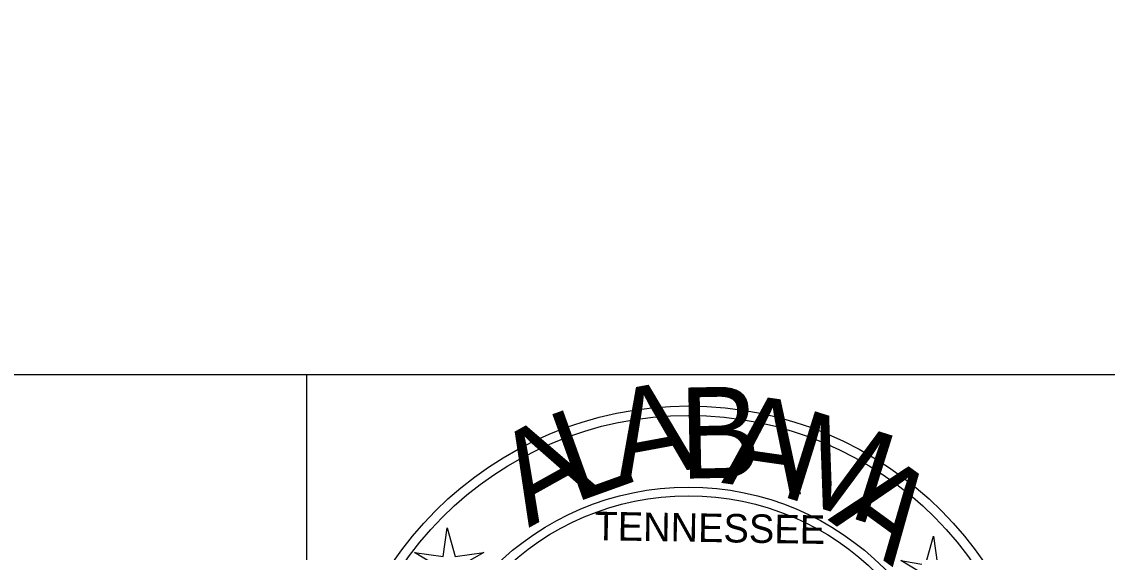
# Model space of a CAD drawing. Extents: x 1797809 to 2198143, y 249608 to 1237864.
# Drawn here: x 2195726.67 to 2195740.63, y 1237130.76 to 1237137.58 of the extents above; entities that cross this region are included whole.
import ezdxf

# ---------------------------------------------------------------- set-up
doc = ezdxf.new("R2010")
doc.units = 0
for name, color, linetype in [('GSBWFILL', 7, 'Continuous'), ('GSCOLORFILL', 7, 'Continuous'), ('Level 45', 7, 'Continuous')]:
    doc.layers.add(name, color=color, linetype=linetype)

msp = doc.modelspace()

# ---------------------------------------------------------------- linework, layer by layer
at = {"layer": 'GSBWFILL'}
for points in [[(2195732.139, 1237131.077), (2195732.244, 1237130.71), (2195732.612, 1237130.762), (2195732.244, 1237130.552), (2195732.402, 1237130.237), (2195732.139, 1237130.499), (2195731.876, 1237130.237), (2195731.982, 1237130.604), (2195731.719, 1237130.762), (2195732.087, 1237130.71)], [(2195732.139, 1237131.077), (2195732.244, 1237130.71), (2195732.612, 1237130.762), (2195732.244, 1237130.552), (2195732.402, 1237130.237), (2195732.139, 1237130.499), (2195731.876, 1237130.237), (2195731.982, 1237130.604), (2195731.719, 1237130.762), (2195732.087, 1237130.71)], [(2195732.139, 1237131.077), (2195732.244, 1237130.71), (2195732.612, 1237130.762), (2195732.244, 1237130.552), (2195732.402, 1237130.237), (2195732.139, 1237130.499), (2195731.876, 1237130.237), (2195731.982, 1237130.604), (2195731.719, 1237130.762), (2195732.087, 1237130.71)], [(2195738.393, 1237130.972), (2195738.446, 1237130.604), (2195738.813, 1237130.657), (2195738.498, 1237130.447), (2195738.656, 1237130.131), (2195738.34, 1237130.394), (2195738.13, 1237130.131), (2195738.235, 1237130.499), (2195737.973, 1237130.657), (2195738.288, 1237130.604)], [(2195738.393, 1237130.972), (2195738.446, 1237130.604), (2195738.813, 1237130.657), (2195738.498, 1237130.447), (2195738.656, 1237130.131), (2195738.34, 1237130.394), (2195738.13, 1237130.131), (2195738.235, 1237130.499), (2195737.973, 1237130.657), (2195738.288, 1237130.604)], [(2195738.393, 1237130.972), (2195738.446, 1237130.604), (2195738.813, 1237130.657), (2195738.498, 1237130.447), (2195738.656, 1237130.131), (2195738.34, 1237130.394), (2195738.13, 1237130.131), (2195738.235, 1237130.499), (2195737.973, 1237130.657), (2195738.288, 1237130.604)]]:
    msp.add_lwpolyline(points, close=True, dxfattribs=at)
for radius in [4.599, 4.599, 4.599, 4.478, 4.478, 4.478, 3.556, 3.556, 3.556, 3.444, 3.444, 3.444]:
    msp.add_circle((2195735.243, 1237128.045), radius, dxfattribs=at)
at = {"layer": 'GSCOLORFILL'}
msp.add_line((2195730.334, 1237123.036), (2195730.334, 1237133.046), dxfattribs=at)
at = {"layer": 'Level 45'}
msp.add_lwpolyline([(2195574.707, 1237133.046), (2195874.707, 1237133.046), (2195874.707, 1237323.046), (2195574.707, 1237323.046)], close=True, dxfattribs=at)

# ---------------------------------------------------------------- texts
at = {"layer": 'GSBWFILL'}
for s, height, rotation, p in [('A', 1.17, 10.4972, (2195734.346, 1237131.656)), ('A', 1.17, 10.4972, (2195734.346, 1237131.656)), ('A', 1.17, 10.4972, (2195734.346, 1237131.656)), ('B', 1.17, 1.1955, (2195735.135, 1237131.708)), ('B', 1.17, 1.1955, (2195735.135, 1237131.708)), ('B', 1.17, 1.1955, (2195735.135, 1237131.708)), ('A', 1.17, 351.8938, (2195735.66, 1237131.656)), ('A', 1.17, 351.8938, (2195735.66, 1237131.656)), ('A', 1.17, 351.8938, (2195735.66, 1237131.656)), ('L', 1.17, 19.7988, (2195733.768, 1237131.393)), ('L', 1.17, 19.7988, (2195733.768, 1237131.393)), ('L', 1.17, 19.7988, (2195733.768, 1237131.393)), ('M', 1.17, 342.5921, (2195736.396, 1237131.498)), ('A', 1.17, 29.1005, (2195733.19, 1237131.077)), ('A', 1.17, 29.1005, (2195733.19, 1237131.077)), ('A', 1.17, 29.1005, (2195733.19, 1237131.077)), ('A', 1.17, 323.9887, (2195737.027, 1237131.183)), ('A', 1.17, 323.9887, (2195737.027, 1237131.183)), ('A', 1.17, 323.9887, (2195737.027, 1237131.183)), ('TENNESSEE', 0.3661, 359.041, (2195734.031, 1237130.92)), ('TENNESSEE', 0.3661, 359.041, (2195734.031, 1237130.92)), ('TENNESSEE', 0.3661, 359.041, (2195734.031, 1237130.92))]:
    msp.add_text(s, height=height, rotation=rotation, dxfattribs=at).set_placement(p)

doc.saveas('drawing.dxf')
